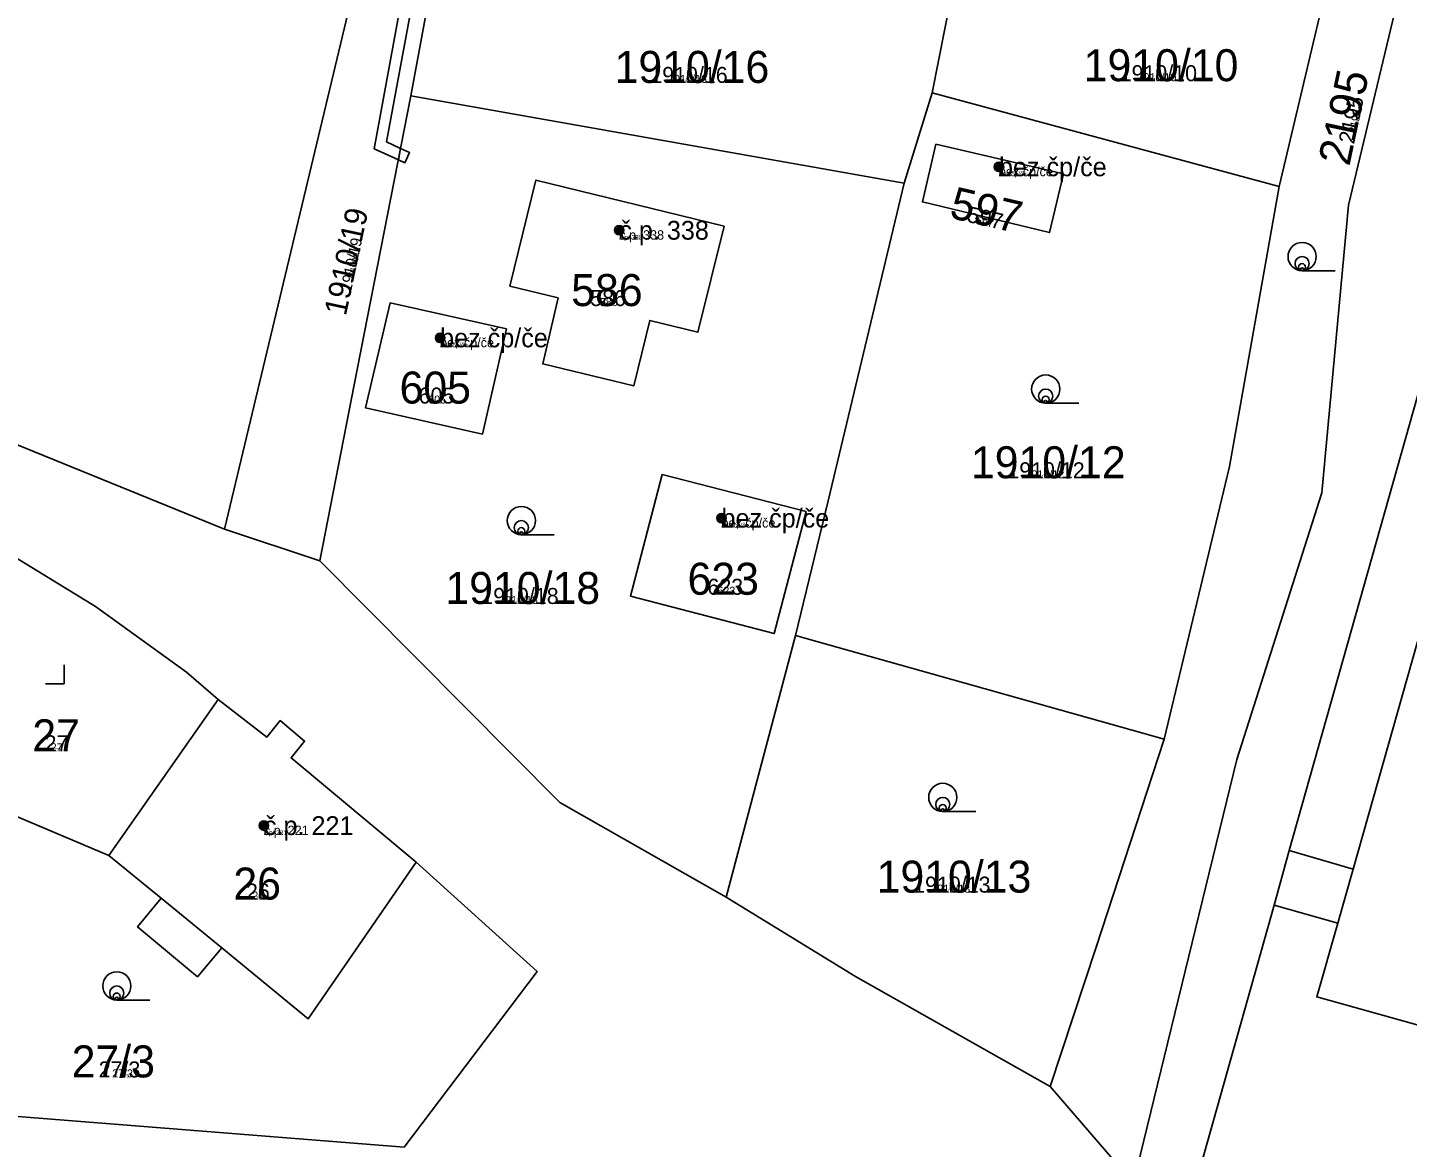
# Model space of a CAD drawing. Extents: x -744652 to -739090, y -980828 to -975855.
# Drawn here: x -742477.8 to -742404.5, y -978523.4 to -978463.9 of the extents above; entities that cross this region are included whole.
import ezdxf

# ---------------------------------------------------------------- set-up
doc = ezdxf.new("R2010")
doc.units = 0
for name, color, linetype in [('KAT_02_hranice parcel', 7, 'Continuous'), ('KAT_03_1000_st čísla parcelní', 7, 'Continuous'), ('KAT_03_1000_čísla parcelní', 7, 'Continuous'), ('KAT_03_1000_čísla popisná', 7, 'Continuous'), ('KAT_03_100_st čísla parcelní', 7, 'Continuous'), ('KAT_03_100_čísla parcelní', 7, 'Continuous'), ('KAT_03_100_čísla popisná', 7, 'Continuous'), ('KAT_03_250_st čísla parcelní', 7, 'Continuous'), ('KAT_03_250_čísla parcelní', 7, 'Continuous'), ('KAT_03_250_čísla popisná', 7, 'Continuous'), ('KAT_03_500_st čísla parcelní', 7, 'Continuous'), ('KAT_03_500_čísla parcelní', 7, 'Continuous'), ('KAT_03_500_čísla popisná', 7, 'Continuous'), ('KAT_04_vnitřní kresba', 7, 'Continuous'), ('KAT_05_1000_značky kultur', 7, 'Continuous'), ('KAT_05_100_značky kultur', 7, 'Continuous'), ('KAT_05_250_značky kultur', 7, 'Continuous'), ('KAT_05_500_značky kultur', 7, 'Continuous'), ('KAT_07_1000_značky budov', 7, 'Continuous'), ('KAT_07_100_značky budov', 7, 'Continuous'), ('KAT_07_500_značky budov', 7, 'Continuous'), ('KAT_10_věcná břemena', 7, 'Continuous'), ('KAT_14_plocha_budovy', 7, 'Continuous')]:
    doc.layers.add(name, color=color, linetype=linetype)

msp = doc.modelspace()

# ---------------------------------------------------------------- linework, layer by layer
at = {"layer": 'KAT_02_hranice parcel'}
for p, q in [((-742467.35, -978490.54), (-742448.55, -978411.96)), ((-742455.51, -978456.91), (-742457.45, -978467.51)), ((-742411.32, -978472.33), (-742407.66, -978456.85)), ((-742428.6, -978461.5), (-742429.76, -978467.35)), ((-742429.76, -978467.35), (-742431.24, -978472.15)), ((-742429.76, -978467.35), (-742411.32, -978472.33)), ((-742457.45, -978467.51), (-742431.24, -978472.15)), ((-742467.35, -978490.54), (-742495.28, -978479.19)), ((-742462.29, -978492.22), (-742467.35, -978490.54)), ((-742437.02, -978496.19), (-742440.71, -978510.11)), ((-742437.02, -978496.19), (-742417.43, -978501.71)), ((-742467.69, -978499.59), (-742473.49, -978507.89)), ((-742479.29, -978505.45), (-742473.49, -978507.89)), ((-742410.8, -978507.63), (-742411.59, -978510.52)), ((-742411.59, -978510.52), (-742417.17, -978530.32)), ((-742419.07, -978525.29), (-742423.49, -978520.16))]:
    msp.add_line(p, q, dxfattribs=at)
for points in [[(-742419.07, -978525.29), (-742413.58, -978502.79), (-742409.05, -978488.62), (-742407.64, -978473.33), (-742404.08, -978458.45), (-742401.86, -978447.73), (-742400.48, -978440.45), (-742393.25, -978424.4)], [(-742388.93, -978425.44), (-742392.93, -978444.33), (-742410.8, -978507.63)], [(-742410.8, -978507.63), (-742407.39, -978508.61), (-742389.21, -978444.32), (-742387, -978444.97), (-742384.4, -978441.98), (-742380.18, -978443.17), (-742381.73, -978448.25), (-742379.52, -978448.88), (-742395.92, -978506.95), (-742392.3, -978507.99), (-742395.57, -978519.24), (-742409.33, -978515.4), (-742408.21, -978511.49), (-742411.59, -978510.52)], [(-742457.45, -978467.51), (-742460.47, -978482.87), (-742462.29, -978492.22)], [(-742429.56, -978470.09), (-742422.79, -978471.66), (-742423.53, -978474.78), (-742430.28, -978473.15), (-742429.56, -978470.09)], [(-742449.63, -978478.26), (-742452.19, -978477.63), (-742450.81, -978471.99), (-742440.81, -978474.45), (-742442.2, -978480.08), (-742444.76, -978479.45), (-742445.6, -978482.92), (-742450.45, -978481.76), (-742449.63, -978478.26)], [(-742431.24, -978472.15), (-742435.28, -978489.04), (-742437.02, -978496.19)], [(-742417.43, -978501.71), (-742413.96, -978487.22), (-742411.32, -978472.33)], [(-742452.37, -978479.9), (-742453.64, -978485.49), (-742459.86, -978484.1), (-742458.56, -978478.52), (-742452.37, -978479.9)], [(-742438.15, -978496.09), (-742445.79, -978494.11), (-742444.11, -978487.64), (-742436.46, -978489.61), (-742438.15, -978496.09)], [(-742480.16, -978491.46), (-742478.69, -978491.91), (-742474.2, -978494.65), (-742469.38, -978498.15), (-742467.69, -978499.59)], [(-742440.71, -978510.11), (-742449.53, -978505.07), (-742462.29, -978492.22)], [(-742467.69, -978499.59), (-742465.11, -978501.6), (-742464.39, -978500.72), (-742463.1, -978501.81), (-742463.82, -978502.7), (-742457.17, -978508.24)], [(-742423.49, -978520.16), (-742421.04, -978512.75), (-742417.43, -978501.71)], [(-742457.17, -978508.24), (-742450.75, -978514.06), (-742457.81, -978523.39), (-742485.49, -978521.19)], [(-742473.49, -978507.89), (-742470.71, -978510.16), (-742471.97, -978511.68), (-742468.79, -978514.33), (-742467.5, -978512.79), (-742462.9, -978516.56), (-742457.17, -978508.24)], [(-742423.49, -978520.16), (-742433.84, -978514.31), (-742440.71, -978510.11)]]:
    msp.add_lwpolyline(points, dxfattribs=at)
at = {"layer": 'KAT_03_1000_čísla popisná'}
for centre in [(-742426.21, -978471.29), (-742426.21, -978471.29), (-742446.38, -978474.66), (-742446.38, -978474.66), (-742455.9, -978480.38), (-742455.9, -978480.38), (-742440.95, -978489.96), (-742440.95, -978489.96), (-742465.26, -978506.3), (-742465.26, -978506.3)]:
    msp.add_circle(centre, 0.25, dxfattribs=at)
at = {"layer": 'KAT_03_100_čísla popisná'}
for centre in [(-742426.21, -978471.29), (-742426.21, -978471.29), (-742446.38, -978474.66), (-742446.38, -978474.66), (-742455.9, -978480.38), (-742455.9, -978480.38), (-742440.95, -978489.96), (-742440.95, -978489.96), (-742465.26, -978506.3), (-742465.26, -978506.3)]:
    msp.add_circle(centre, 0.025, dxfattribs=at)
at = {"layer": 'KAT_03_250_čísla popisná'}
for centre in [(-742426.21, -978471.29), (-742426.21, -978471.29), (-742446.38, -978474.66), (-742446.38, -978474.66), (-742455.9, -978480.38), (-742455.9, -978480.38), (-742440.95, -978489.96), (-742440.95, -978489.96), (-742465.26, -978506.3), (-742465.26, -978506.3)]:
    msp.add_circle(centre, 0.0625, dxfattribs=at)
at = {"layer": 'KAT_03_500_čísla popisná'}
for centre in [(-742426.21, -978471.29), (-742426.21, -978471.29), (-742446.38, -978474.66), (-742446.38, -978474.66), (-742455.9, -978480.38), (-742455.9, -978480.38), (-742440.95, -978489.96), (-742440.95, -978489.96), (-742465.26, -978506.3), (-742465.26, -978506.3)]:
    msp.add_circle(centre, 0.125, dxfattribs=at)
at = {"layer": 'KAT_04_vnitřní kresba'}
for p, q in [((-742407.39, -978508.61), (-742408.21, -978511.49)), ((-742470.71, -978510.16), (-742467.5, -978512.79))]:
    msp.add_line(p, q, dxfattribs=at)
at = {"layer": 'KAT_05_1000_značky kultur'}
for p, q in [((-742410.103, -978476.81), (-742408.353, -978476.81)), ((-742423.723, -978483.85), (-742421.973, -978483.85)), ((-742451.583, -978490.84), (-742449.833, -978490.84)), ((-742475.87, -978498.76), (-742475.87, -978497.76)), ((-742476.871, -978498.76), (-742475.87, -978498.76)), ((-742429.193, -978505.55), (-742427.443, -978505.55)), ((-742473.073, -978515.57), (-742471.323, -978515.57))]:
    msp.add_line(p, q, dxfattribs=at)
for centre in [(-742410.103, -978476.06), (-742423.723, -978483.1), (-742451.583, -978490.09), (-742429.193, -978504.8), (-742473.073, -978514.82)]:
    msp.add_circle(centre, 0.75, dxfattribs=at)
at = {"layer": 'KAT_05_100_značky kultur'}
for p, q in [((-742410.109, -978476.81), (-742409.934, -978476.81)), ((-742423.729, -978483.85), (-742423.554, -978483.85)), ((-742451.589, -978490.84), (-742451.414, -978490.84)), ((-742475.97, -978498.76), (-742475.87, -978498.76)), ((-742475.87, -978498.76), (-742475.87, -978498.66)), ((-742429.199, -978505.55), (-742429.024, -978505.55)), ((-742473.079, -978515.57), (-742472.904, -978515.57))]:
    msp.add_line(p, q, dxfattribs=at)
for centre in [(-742410.109, -978476.735), (-742423.729, -978483.775), (-742451.589, -978490.765), (-742429.199, -978505.475), (-742473.079, -978515.495)]:
    msp.add_circle(centre, 0.075, dxfattribs=at)
at = {"layer": 'KAT_05_250_značky kultur'}
for p, q in [((-742410.108, -978476.81), (-742409.671, -978476.81)), ((-742423.728, -978483.85), (-742423.291, -978483.85)), ((-742451.588, -978490.84), (-742451.151, -978490.84)), ((-742476.12, -978498.76), (-742475.87, -978498.76)), ((-742475.87, -978498.76), (-742475.87, -978498.51)), ((-742429.198, -978505.55), (-742428.761, -978505.55)), ((-742473.078, -978515.57), (-742472.641, -978515.57))]:
    msp.add_line(p, q, dxfattribs=at)
for centre in [(-742410.108, -978476.622), (-742423.728, -978483.662), (-742451.588, -978490.652), (-742429.198, -978505.362), (-742473.078, -978515.382)]:
    msp.add_circle(centre, 0.187, dxfattribs=at)
at = {"layer": 'KAT_05_500_značky kultur'}
for p, q in [((-742410.106, -978476.81), (-742409.231, -978476.81)), ((-742423.726, -978483.85), (-742422.851, -978483.85)), ((-742451.586, -978490.84), (-742450.711, -978490.84)), ((-742476.37, -978498.76), (-742475.87, -978498.76)), ((-742475.87, -978498.76), (-742475.87, -978498.26)), ((-742429.196, -978505.55), (-742428.321, -978505.55)), ((-742473.076, -978515.57), (-742472.201, -978515.57))]:
    msp.add_line(p, q, dxfattribs=at)
for centre in [(-742410.106, -978476.435), (-742423.726, -978483.475), (-742451.586, -978490.465), (-742429.196, -978505.175), (-742473.076, -978515.195)]:
    msp.add_circle(centre, 0.375, dxfattribs=at)
at = {"layer": 'KAT_07_1000_značky budov'}
for centre in [(-742426.217, -978471.289), (-742446.387, -978474.659), (-742455.907, -978480.379), (-742440.957, -978489.959), (-742465.267, -978506.299)]:
    msp.add_circle(centre, 0.175, dxfattribs=at)
at = {"layer": 'KAT_07_100_značky budov'}
for centre in [(-742426.211, -978471.29), (-742446.381, -978474.66), (-742455.901, -978480.38), (-742440.951, -978489.96), (-742465.261, -978506.3)]:
    msp.add_circle(centre, 0.0175, dxfattribs=at)
at = {"layer": 'KAT_07_500_značky budov'}
for centre, radius in [((-742426.213, -978471.29), 0.0875), ((-742426.212, -978471.29), 0.0438), ((-742446.383, -978474.66), 0.0875), ((-742446.382, -978474.66), 0.0438), ((-742455.903, -978480.38), 0.0875), ((-742455.902, -978480.38), 0.0438), ((-742440.953, -978489.96), 0.0875), ((-742440.952, -978489.96), 0.0438), ((-742465.263, -978506.3), 0.0875), ((-742465.262, -978506.3), 0.0438)]:
    msp.add_circle(centre, radius, dxfattribs=at)
at = {"layer": 'KAT_10_věcná břemena'}
for points in [[(-742450.67, -978426.41), (-742449.25, -978426.59), (-742449.14, -978426), (-742451.22, -978425.73), (-742459.4, -978470.33), (-742458.11, -978470.92), (-742458, -978470.31), (-742458.74, -978469.97)], [(-742458, -978470.31), (-742458.11, -978470.92), (-742457.77, -978471.07), (-742457.52, -978470.53)]]:
    msp.add_lwpolyline(points, close=True, dxfattribs=at)
at = {"layer": 'KAT_14_plocha_budovy'}
for points in [[(-742395.57, -978519.24), (-742392.3, -978507.99), (-742395.92, -978506.95), (-742379.52, -978448.88), (-742381.73, -978448.25), (-742380.18, -978443.17), (-742384.4, -978441.98), (-742387, -978444.97), (-742389.21, -978444.32), (-742407.39, -978508.61), (-742408.21, -978511.49), (-742409.33, -978515.4)], [(-742430.28, -978473.15), (-742423.53, -978474.78), (-742422.79, -978471.66), (-742429.56, -978470.09)], [(-742452.19, -978477.63), (-742449.63, -978478.26), (-742450.45, -978481.76), (-742445.6, -978482.92), (-742444.76, -978479.45), (-742442.2, -978480.08), (-742440.81, -978474.45), (-742450.81, -978471.99)], [(-742458.56, -978478.52), (-742459.86, -978484.1), (-742453.64, -978485.49), (-742452.37, -978479.9)], [(-742445.79, -978494.11), (-742438.15, -978496.09), (-742436.46, -978489.61), (-742444.11, -978487.64)], [(-742457.17, -978508.24), (-742463.82, -978502.7), (-742463.1, -978501.81), (-742464.39, -978500.72), (-742465.11, -978501.6), (-742467.69, -978499.59), (-742473.49, -978507.89), (-742470.71, -978510.16), (-742467.5, -978512.79), (-742462.9, -978516.56)]]:
    msp.add_lwpolyline(points, close=True, dxfattribs=at)

# ---------------------------------------------------------------- texts
at = {"layer": 'KAT_03_1000_st čísla parcelní'}
msp.add_text('597', height=1.7, rotation=347, dxfattribs=at).set_placement((-742428.905, -978473.983))
for s, p in [('586', (-742448.934, -978478.69)), ('605', (-742458.054, -978483.87)), ('623', (-742442.754, -978494.03)), ('27', (-742477.562, -978502.35)), ('26', (-742466.882, -978510.23))]:
    msp.add_text(s, height=1.7, dxfattribs=at).set_placement(p)
at = {"layer": 'KAT_03_1000_čísla parcelní'}
for s, p in [('1910/16', (-742446.628, -978466.83)), ('1910/10', (-742421.708, -978466.74)), ('1910/12', (-742427.698, -978487.84)), ('1910/18', (-742455.618, -978494.52)), ('1910/13', (-742432.708, -978509.86)), ('27/3', (-742475.471, -978519.68))]:
    msp.add_text(s, height=1.7, dxfattribs=at).set_placement(p)
for s, height, p in [('2195', 1.7, (-742407.599, -978471.299)), ('1910/19', 1.19, (-742460.906, -978479.251))]:
    msp.add_text(s, height=height, rotation=78, dxfattribs=at).set_placement(p)
at = {"layer": 'KAT_03_1000_čísla popisná'}
for s, height, p in [('bez čp/če', 1, (-742426.21, -978471.79)), ('č.p. 338', 1, (-742446.38, -978475.16)), ('586', 0.017, (-742446.927, -978478.69)), ('bez čp/če', 1, (-742455.9, -978480.88)), ('605', 0.017, (-742456.047, -978483.87)), ('bez čp/če', 1, (-742440.95, -978490.46)), ('623', 0.017, (-742440.66, -978494.03)), ('27', 0.017, (-742476.277, -978502.35)), ('č.p. 221', 1, (-742465.26, -978506.8)), ('26', 0.017, (-742465.557, -978510.23))]:
    msp.add_text(s, height=height, dxfattribs=at).set_placement(p)
msp.add_text('597', height=0.017, rotation=347, dxfattribs=at).set_placement((-742427.014, -978474.42))
at = {"layer": 'KAT_03_100_st čísla parcelní'}
msp.add_text('597', height=0.17, rotation=347, dxfattribs=at).set_placement((-742427.185, -978474.38))
for s, p in [('586', (-742447.109, -978478.69)), ('605', (-742456.229, -978483.87)), ('623', (-742440.851, -978494.03)), ('27', (-742476.393, -978502.35)), ('26', (-742465.677, -978510.23))]:
    msp.add_text(s, height=0.17, dxfattribs=at).set_placement(p)
at = {"layer": 'KAT_03_100_čísla parcelní'}
for s, p in [('1910/16', (-742443.213, -978466.83)), ('1910/10', (-742418.269, -978466.74)), ('1910/12', (-742424.217, -978487.84)), ('1910/18', (-742452.185, -978494.52)), ('1910/13', (-742429.215, -978509.86)), ('27/3', (-742472.893, -978519.68))]:
    msp.add_text(s, height=0.17, dxfattribs=at).set_placement(p)
for s, height, p in [('2195', 0.17, (-742407.147, -978469.172)), ('1910/19', 0.119, (-742460.409, -978476.913))]:
    msp.add_text(s, height=height, rotation=78, dxfattribs=at).set_placement(p)
at = {"layer": 'KAT_03_100_čísla popisná'}
for s, height, p in [('bez čp/če', 0.1, (-742426.21, -978471.79)), ('č.p. 338', 0.1, (-742446.38, -978475.16)), ('586', 0.0017, (-742446.908, -978478.69)), ('bez čp/če', 0.1, (-742455.9, -978480.88)), ('605', 0.0017, (-742456.028, -978483.87)), ('bez čp/če', 0.1, (-742440.95, -978490.46)), ('623', 0.0017, (-742440.641, -978494.03)), ('27', 0.0017, (-742476.265, -978502.35)), ('č.p. 221', 0.1, (-742465.26, -978506.8)), ('26', 0.0017, (-742465.545, -978510.23))]:
    msp.add_text(s, height=height, dxfattribs=at).set_placement(p)
msp.add_text('597', height=0.0017, rotation=347, dxfattribs=at).set_placement((-742426.996, -978474.424))
at = {"layer": 'KAT_03_250_st čísla parcelní'}
msp.add_text('597', height=0.425, rotation=347, dxfattribs=at).set_placement((-742427.472, -978474.314))
for s, p in [('586', (-742447.413, -978478.69)), ('605', (-742456.533, -978483.87)), ('623', (-742441.168, -978494.03)), ('27', (-742476.588, -978502.35)), ('26', (-742465.878, -978510.23))]:
    msp.add_text(s, height=0.425, dxfattribs=at).set_placement(p)
at = {"layer": 'KAT_03_250_čísla parcelní'}
for s, p in [('1910/16', (-742443.782, -978466.83)), ('1910/10', (-742418.842, -978466.74)), ('1910/12', (-742424.797, -978487.84)), ('1910/18', (-742452.757, -978494.52)), ('1910/13', (-742429.797, -978509.86)), ('27/3', (-742473.323, -978519.68))]:
    msp.add_text(s, height=0.425, dxfattribs=at).set_placement(p)
for s, height, p in [('2195', 0.425, (-742407.222, -978469.527)), ('1910/19', 0.2975, (-742460.492, -978477.302))]:
    msp.add_text(s, height=height, rotation=78, dxfattribs=at).set_placement(p)
at = {"layer": 'KAT_03_250_čísla popisná'}
for s, height, p in [('bez čp/če', 0.25, (-742426.21, -978471.79)), ('č.p. 338', 0.25, (-742446.38, -978475.16)), ('586', 0.00425, (-742446.911, -978478.69)), ('bez čp/če', 0.25, (-742455.9, -978480.88)), ('605', 0.00425, (-742456.031, -978483.87)), ('bez čp/če', 0.25, (-742440.95, -978490.46)), ('623', 0.00425, (-742440.644, -978494.03)), ('27', 0.00425, (-742476.267, -978502.35)), ('č.p. 221', 0.25, (-742465.26, -978506.8)), ('26', 0.00425, (-742465.547, -978510.23))]:
    msp.add_text(s, height=height, dxfattribs=at).set_placement(p)
msp.add_text('597', height=0.00425, rotation=347, dxfattribs=at).set_placement((-742426.999, -978474.423))
at = {"layer": 'KAT_03_500_st čísla parcelní'}
msp.add_text('597', height=0.85, rotation=347, dxfattribs=at).set_placement((-742427.95, -978474.204))
for s, p in [('586', (-742447.92, -978478.69)), ('605', (-742457.04, -978483.87)), ('623', (-742441.697, -978494.03)), ('27', (-742476.913, -978502.35)), ('26', (-742466.213, -978510.23))]:
    msp.add_text(s, height=0.85, dxfattribs=at).set_placement(p)
at = {"layer": 'KAT_03_500_čísla parcelní'}
for s, p in [('1910/10', (-742419.797, -978466.74)), ('1910/16', (-742444.731, -978466.83)), ('1910/12', (-742425.764, -978487.84)), ('1910/18', (-742453.711, -978494.52)), ('1910/13', (-742430.767, -978509.86)), ('27/3', (-742474.039, -978519.68))]:
    msp.add_text(s, height=0.85, dxfattribs=at).set_placement(p)
for s, height, p in [('2195', 0.85, (-742407.348, -978470.117)), ('1910/19', 0.595, (-742460.63, -978477.952))]:
    msp.add_text(s, height=height, rotation=78, dxfattribs=at).set_placement(p)
at = {"layer": 'KAT_03_500_čísla popisná'}
for s, height, p in [('bez čp/če', 0.5, (-742426.21, -978471.79)), ('č.p. 338', 0.5, (-742446.38, -978475.16)), ('586', 0.0085, (-742446.916, -978478.69)), ('bez čp/če', 0.5, (-742455.9, -978480.88)), ('605', 0.0085, (-742456.036, -978483.87)), ('bez čp/če', 0.5, (-742440.95, -978490.46)), ('623', 0.0085, (-742440.65, -978494.03)), ('27', 0.0085, (-742476.27, -978502.35)), ('č.p. 221', 0.5, (-742465.26, -978506.8)), ('26', 0.0085, (-742465.55, -978510.23))]:
    msp.add_text(s, height=height, dxfattribs=at).set_placement(p)
msp.add_text('597', height=0.0085, rotation=347, dxfattribs=at).set_placement((-742427.004, -978474.422))

doc.saveas('drawing.dxf')
